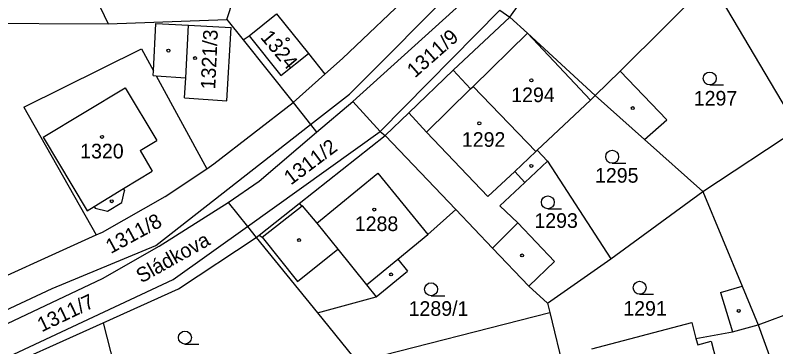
# Model space of a CAD drawing. Extents: x -785744 to -782822, y -1067550 to -1063910.
# Drawn here: x -783987.3 to -783898.8, y -1065510.5 to -1065472 of the extents above; entities that cross this region are included whole.
import ezdxf

# ---------------------------------------------------------------- set-up
doc = ezdxf.new("R2010")
doc.units = 0
for name, color, linetype in [('Hranice parcel', 7, 'Continuous'), ('Parcelní čísla', 7, 'Continuous'), ('Pop_ČP_popisy', 7, 'Continuous'), ('Vnitřní kresba', 7, 'Continuous'), ('Značky budov', 7, 'Continuous'), ('Značky kultur', 7, 'Continuous')]:
    doc.layers.add(name, color=color, linetype=linetype)

msp = doc.modelspace()

# ---------------------------------------------------------------- linework, layer by layer
at = {"layer": 'Hranice parcel'}
for points in [[(-783998.73, -1065426.71), (-783976.47, -1065472.95)], [(-783929.77, -1065472.16), (-783919.2, -1065457.42)], [(-783916.95, -1065478.46), (-783906.42, -1065468.01)], [(-783906.42, -1065468.01), (-783896.28, -1065485.16)], [(-783949.2, -1065476.97), (-783940.73, -1065468.87)], [(-783948.02, -1065481.98), (-783933.97, -1065469.26)], [(-783962.65, -1065472.45), (-783961.91, -1065470.05)], [(-783960.08, -1065474.35), (-783956.91, -1065471.8)], [(-783956.91, -1065471.8), (-783953.19, -1065476.4)], [(-783936.36, -1065478.35), (-783929.77, -1065472.16)], [(-783930.94, -1065471.35), (-783929.77, -1065472.16)], [(-783929.77, -1065472.16), (-783927.71, -1065474.04)], [(-783992.58, -1065472.89), (-783976.47, -1065472.95)], [(-783976.47, -1065472.95), (-783962.65, -1065472.45)], [(-783971.2, -1065478.42), (-783970.92, -1065472.92)], [(-783970.92, -1065472.92), (-783967.12, -1065473.11)], [(-783962.65, -1065472.45), (-783960.77, -1065474.8)], [(-783967.12, -1065473.11), (-783962.17, -1065473.37)], [(-783962.67, -1065481.91), (-783962.17, -1065473.37)], [(-783960.77, -1065474.8), (-783960.08, -1065474.35)], [(-783960.77, -1065474.8), (-783954.97, -1065482.09)], [(-783927.71, -1065474.04), (-783919.86, -1065481.28)], [(-783986.27, -1065482.65), (-783972.59, -1065475.87)], [(-783972.59, -1065475.87), (-783971.2, -1065478.42)], [(-783953.19, -1065476.4), (-783951.26, -1065478.79)], [(-783951.26, -1065478.79), (-783949.2, -1065476.97)], [(-783941.51, -1065483.29), (-783936.36, -1065478.35)], [(-783936.36, -1065478.35), (-783934.32, -1065480.51)], [(-783971.23, -1065478.96), (-783971.2, -1065478.42)], [(-783971.23, -1065478.96), (-783970.89, -1065478.98)], [(-783970.89, -1065478.98), (-783965.01, -1065489.79)], [(-783970.89, -1065478.98), (-783967.43, -1065479.23)], [(-783967.59, -1065481.54), (-783967.43, -1065479.23)], [(-783954.97, -1065482.09), (-783951.26, -1065478.79)], [(-783916.95, -1065478.46), (-783911.52, -1065484.1)], [(-783934.32, -1065480.51), (-783934.04, -1065480.24)], [(-783934.04, -1065480.24), (-783926.73, -1065487.77)], [(-783967.59, -1065481.54), (-783962.67, -1065481.91)], [(-783926.57, -1065487.62), (-783920.39, -1065481.84)], [(-783920.39, -1065481.84), (-783919.86, -1065481.28)], [(-783919.86, -1065481.28), (-783914.1, -1065486.4)], [(-783986.27, -1065482.65), (-783977.86, -1065497.47)], [(-783964.17, -1065489.23), (-783954.97, -1065482.09)], [(-783954.97, -1065482.09), (-783952.94, -1065484.65)], [(-783952.23, -1065485.54), (-783948.02, -1065481.98)], [(-783948.02, -1065481.98), (-783944.84, -1065485.46)], [(-783944.25, -1065485.93), (-783941.51, -1065483.29)], [(-783914.1, -1065486.4), (-783911.52, -1065484.1)], [(-783952.94, -1065484.65), (-783952.23, -1065485.54)], [(-783944.84, -1065485.46), (-783944.25, -1065485.93)], [(-783907.33, -1065492.43), (-783896.28, -1065485.16)], [(-783958.9, -1065491.22), (-783952.23, -1065485.54)], [(-783954.27, -1065493.84), (-783944.25, -1065485.93)], [(-783944.25, -1065485.93), (-783936.03, -1065494.54)], [(-783914.1, -1065486.4), (-783907.33, -1065492.43)], [(-783926.73, -1065487.77), (-783926.57, -1065487.62)], [(-783926.57, -1065487.62), (-783925.38, -1065488.9)], [(-783928.01, -1065491.37), (-783925.38, -1065488.9)], [(-783925.38, -1065488.9), (-783918.03, -1065500.24)], [(-783969.85, -1065493.03), (-783965.01, -1065489.79)], [(-783965.01, -1065489.79), (-783964.17, -1065489.23)], [(-783962.52, -1065493.73), (-783958.9, -1065491.22)], [(-783930.93, -1065494.11), (-783928.01, -1065491.37)], [(-783918.03, -1065500.24), (-783907.33, -1065492.43)], [(-783907.33, -1065492.43), (-783902.76, -1065503.42)], [(-783977.13, -1065497.14), (-783969.85, -1065493.03)], [(-783970.54, -1065498.78), (-783962.52, -1065493.73)], [(-783962.52, -1065493.73), (-783960.28, -1065496.49)], [(-783958.9, -1065497.5), (-783954.27, -1065493.84)], [(-783930.93, -1065494.11), (-783928.83, -1065496.07)], [(-783939.3, -1065497.44), (-783936.03, -1065494.54)], [(-783936.03, -1065494.54), (-783931.79, -1065499)], [(-783928.83, -1065496.07), (-783924.55, -1065500.56)], [(-783960.28, -1065496.49), (-783959.24, -1065497.77)], [(-783993.74, -1065504.67), (-783977.86, -1065497.47)], [(-783977.86, -1065497.47), (-783977.13, -1065497.14)], [(-783968.3, -1065503.74), (-783959.24, -1065497.77)], [(-783959.24, -1065497.77), (-783958.9, -1065497.5)], [(-783959.24, -1065497.77), (-783952.12, -1065506.54)], [(-783942.79, -1065500.31), (-783939.3, -1065497.44)], [(-783977.12, -1065502.54), (-783970.54, -1065498.78)], [(-783931.79, -1065499), (-783927.55, -1065503.42)], [(-783942.79, -1065500.31), (-783941.66, -1065501.68)], [(-783925.39, -1065505.41), (-783918.03, -1065500.24)], [(-783927.55, -1065503.42), (-783924.55, -1065500.56)], [(-783945.31, -1065504.68), (-783941.66, -1065501.68)], [(-783991.15, -1065509.15), (-783977.12, -1065502.54)], [(-783977.03, -1065507.69), (-783968.3, -1065503.74)], [(-783927.55, -1065503.42), (-783925.39, -1065505.41)], [(-783905.25, -1065504.17), (-783902.76, -1065503.42)], [(-783902.76, -1065503.42), (-783900.88, -1065507.94)], [(-783952.12, -1065506.54), (-783945.31, -1065504.68)], [(-783905.25, -1065504.17), (-783903.88, -1065508.74)], [(-783925.39, -1065505.41), (-783925.12, -1065506.5)], [(-783952.12, -1065506.54), (-783948.03, -1065511.6)], [(-783947.86, -1065512.3), (-783925.12, -1065506.5)], [(-783925.12, -1065506.5), (-783923.43, -1065513.39)], [(-783900.88, -1065507.94), (-783896.51, -1065506.28)], [(-784005.69, -1065520.57), (-783977.03, -1065507.69)], [(-783977.03, -1065507.69), (-783971.19, -1065530.54)], [(-783920.22, -1065510.7), (-783908.6, -1065507.67)], [(-783908.6, -1065507.67), (-783908.12, -1065509.5)], [(-783900.88, -1065507.94), (-783897.27, -1065517.88)], [(-783908.12, -1065509.5), (-783903.88, -1065508.74)]]:
    msp.add_lwpolyline(points, dxfattribs=at)
at = {"layer": 'Vnitřní kresba'}
for points in [[(-783948.41, -1065481.11), (-783935.31, -1065467.96)], [(-783944.84, -1065485.46), (-783930.94, -1065471.35)], [(-783967.43, -1065479.23), (-783967.12, -1065473.11)], [(-783960.08, -1065474.35), (-783956.38, -1065478.97)], [(-783934.04, -1065480.24), (-783927.71, -1065474.04)], [(-783927.71, -1065474.04), (-783920.39, -1065481.84)], [(-783956.38, -1065478.97), (-783953.19, -1065476.4)], [(-783919.86, -1065481.28), (-783916.95, -1065478.46)], [(-783984.02, -1065486.13), (-783974.49, -1065480.38)], [(-783974.49, -1065480.38), (-783970.8, -1065486.5)], [(-783939.47, -1065485.55), (-783934.32, -1065480.51)], [(-783952.94, -1065484.65), (-783948.41, -1065481.11)], [(-783941.51, -1065483.29), (-783939.47, -1065485.55)], [(-783970.93, -1065498.71), (-783952.94, -1065484.65)], [(-783960.28, -1065496.49), (-783944.84, -1065485.46)], [(-783984.02, -1065486.13), (-783978.92, -1065494.67)], [(-783939.47, -1065485.55), (-783932.31, -1065493.02)], [(-783972.76, -1065487.68), (-783970.8, -1065486.5)], [(-783972.76, -1065487.68), (-783971.33, -1065490.06)], [(-783929.2, -1065490.1), (-783926.73, -1065487.77)], [(-783974.69, -1065492.1), (-783971.33, -1065490.06)], [(-783952.19, -1065496.13), (-783945.1, -1065490.29)], [(-783945.1, -1065490.29), (-783939.3, -1065497.44)], [(-783932.31, -1065493.02), (-783929.2, -1065490.1)], [(-783929.2, -1065490.1), (-783928.01, -1065491.37)], [(-783978.1, -1065494.17), (-783974.69, -1065492.1)], [(-783974.89, -1065493.71), (-783974.55, -1065492.35)], [(-783974.69, -1065492.1), (-783974.55, -1065492.35)], [(-783978.92, -1065494.67), (-783978.1, -1065494.17)], [(-783978.1, -1065494.17), (-783977.96, -1065494.38)], [(-783976.53, -1065494.71), (-783974.89, -1065493.71)], [(-783958.54, -1065497.75), (-783953.89, -1065494.08)], [(-783954.27, -1065493.84), (-783953.89, -1065494.08)], [(-783953.89, -1065494.08), (-783952.19, -1065496.13)], [(-783977.96, -1065494.38), (-783976.53, -1065494.71)], [(-783931.79, -1065499), (-783928.83, -1065496.07)], [(-783968.91, -1065502.66), (-783960.28, -1065496.49)], [(-783952.19, -1065496.13), (-783949.75, -1065499.15)], [(-783958.9, -1065497.5), (-783958.54, -1065497.75)], [(-783958.54, -1065497.75), (-783954.44, -1065502.89)], [(-783982.96, -1065503.71), (-783970.93, -1065498.71)], [(-783954.44, -1065502.89), (-783949.75, -1065499.15)], [(-783949.75, -1065499.15), (-783946.43, -1065503.28)], [(-783946.43, -1065503.28), (-783942.79, -1065500.31)], [(-784005.4, -1065519.74), (-783968.91, -1065502.66)], [(-784001.32, -1065512.28), (-783982.96, -1065503.71)], [(-783946.43, -1065503.28), (-783945.31, -1065504.68)], [(-783903.88, -1065508.74), (-783900.88, -1065507.94)], [(-783908.12, -1065509.5), (-783907.92, -1065510.25)], [(-783907.92, -1065510.25), (-783906.36, -1065509.84)], [(-783906.36, -1065509.84), (-783904.6, -1065516.56)]]:
    msp.add_lwpolyline(points, dxfattribs=at)
at = {"layer": 'Značky budov'}
for centre in [(-783955.6, -1065474.75), (-783969.46, -1065476.07), (-783966.35, -1065476.93), (-783927.26, -1065479.52), (-783915.47, -1065482.74), (-783933.31, -1065484.51), (-783977.18, -1065486.09), (-783927.27, -1065489.46), (-783976.05, -1065493.56), (-783945.53, -1065494.53), (-783954.26, -1065498.08), (-783928.33, -1065499.86), (-783943.57, -1065502.07), (-783903.14, -1065506.31)]:
    msp.add_circle(centre, 0.175, dxfattribs=at)
at = {"layer": 'Značky kultur'}
for p, q in [((-783906.52, -1065480.05), (-783904.92, -1065480.05)), ((-783917.87, -1065489.15), (-783916.27, -1065489.15)), ((-783925.35, -1065494.44), (-783923.75, -1065494.44)), ((-783938.92, -1065504.54), (-783937.32, -1065504.54)), ((-783914.67, -1065504.37), (-783913.07, -1065504.37)), ((-783967.54, -1065510.16), (-783965.94, -1065510.16))]:
    msp.add_line(p, q, dxfattribs=at)
for centre in [(-783906.52, -1065479.3), (-783917.87, -1065488.4), (-783925.35, -1065493.69), (-783938.92, -1065503.79), (-783914.67, -1065503.62), (-783967.54, -1065509.41)]:
    msp.add_circle(centre, 0.75, dxfattribs=at)

# ---------------------------------------------------------------- texts
at = {"layer": 'Parcelní čísla'}
for s, rotation, p in [('1321/3', 87.40647, (-783964.02, -1065480.6)), ('1324', 310.26906, (-783958.84, -1065474.56)), ('1311/9', 41.44923, (-783940.8, -1065479.31)), ('1311/2', 36.93447, (-783955.22, -1065491.75)), ('1311/8', 28.50264, (-783976.16, -1065499.71)), ('1311/7', 25.5015, (-783984.19, -1065508.8))]:
    msp.add_text(s, height=1.7, rotation=rotation, dxfattribs=at).set_placement(p)
for s, p in [('1294', (-783929.6, -1065482.05)), ('1297', (-783908.38, -1065482.45)), ('1292', (-783935.34, -1065487.24)), ('1320', (-783979.72, -1065488.59)), ('1295', (-783919.86, -1065491.41)), ('1293', (-783926.91, -1065496.66)), ('1288', (-783947.79, -1065497.03)), ('1289/1', (-783941.53, -1065506.88)), ('1291', (-783916.57, -1065506.87))]:
    msp.add_text(s, height=1.7, dxfattribs=at).set_placement(p)
at = {"layer": 'Pop_ČP_popisy'}
msp.add_text('Sládkova', height=1.7, rotation=29.29572, dxfattribs=at).set_placement((-783972.61, -1065503.13))

doc.saveas('drawing.dxf')
